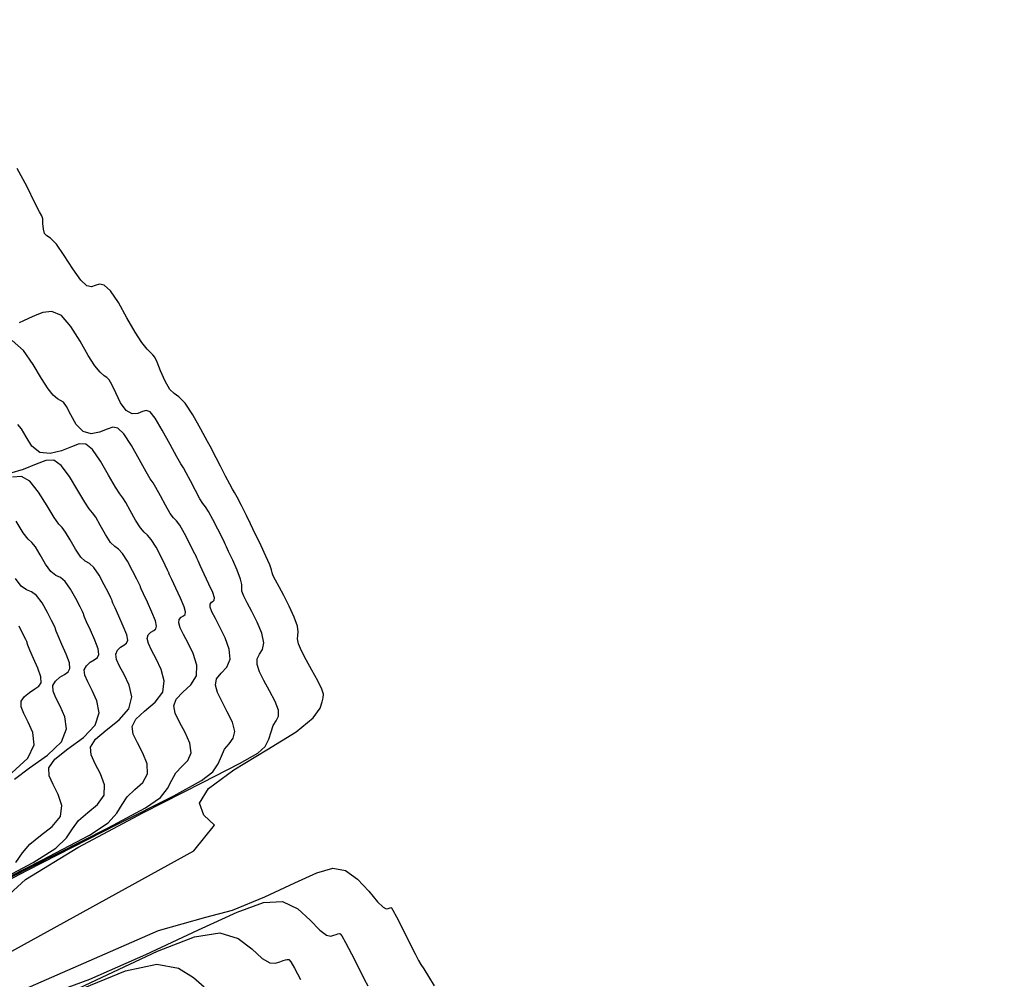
# Model space of a CAD drawing. Extents: x 3249832 to 3255657, y 13789405 to 13793316.
# Tile 572 of 656: x 3254799 to 3254815, y 13790628 to 13790644. Entities that reach past the tile are written whole.
import ezdxf

# ---------------------------------------------------------------- set-up
doc = ezdxf.new("R2010")
doc.units = 0
doc.header["$LTSCALE"] = 100
doc.header["$MEASUREMENT"] = 0
doc.linetypes.add('DASHED', pattern=[0.75, 0.5, -0.25])
for name, color, linetype in [('GRATIO_CON', 10, 'CONTINUOUS'), ('GRATIO_ICON', 7, 'CONTINUOUS'), ('PLAN', 7, 'CONTINUOUS'), ('TARGETS_EAST', 7, 'CONTINUOUS')]:
    doc.layers.add(name, color=color, linetype=linetype)

# ---------------------------------------------------------------- blocks, each defined once
blk = doc.blocks.new('Gratio_032316_contours')
at = {"layer": 'GRATIO_CON', "color": 1, "linetype": 'Continuous', "flags": 128}
for points in [[(3254798.194, 13790628.068), (3254801.793, 13790630.049), (3254802.135, 13790630.474), (3254801.956, 13790630.646), (3254801.886, 13790630.843), (3254802.035, 13790631.091), (3254802.458, 13790631.402), (3254803.013, 13790631.735), (3254803.505, 13790632.039), (3254803.789, 13790632.272), (3254803.903, 13790632.436), (3254803.936, 13790632.542), (3254803.956, 13790632.608), (3254803.962, 13790632.666), (3254803.935, 13790632.753), (3254803.863, 13790632.894), (3254803.765, 13790633.069), (3254803.668, 13790633.244), (3254803.592, 13790633.392), (3254803.544, 13790633.509), (3254803.525, 13790633.593), (3254803.53, 13790633.652), (3254803.539, 13790633.712), (3254803.526, 13790633.806), (3254803.47, 13790633.956), (3254803.387, 13790634.138), (3254803.297, 13790634.317), (3254803.218, 13790634.464), (3254803.158, 13790634.575), (3254803.12, 13790634.65), (3254803.104, 13790634.698), (3254803.091, 13790634.747), (3254803.06, 13790634.834), (3254802.996, 13790634.979), (3254802.917, 13790635.148), (3254802.849, 13790635.29), (3254802.808, 13790635.374), (3254802.78, 13790635.433), (3254802.74, 13790635.516), (3254802.67, 13790635.657), (3254802.588, 13790635.822), (3254802.516, 13790635.962), (3254802.47, 13790636.043), (3254802.437, 13790636.099), (3254802.391, 13790636.179), (3254802.32, 13790636.318), (3254802.237, 13790636.482), (3254802.167, 13790636.622), (3254802.123, 13790636.705), (3254802.084, 13790636.776), (3254802.019, 13790636.895), (3254801.909, 13790637.101), (3254801.774, 13790637.341), (3254801.644, 13790637.539), (3254801.543, 13790637.642), (3254801.464, 13790637.696), (3254801.39, 13790637.768), (3254801.312, 13790637.906), (3254801.236, 13790638.076), (3254801.176, 13790638.222), (3254801.137, 13790638.304), (3254801.108, 13790638.344), (3254801.07, 13790638.378), (3254801.009, 13790638.441), (3254800.922, 13790638.552), (3254800.809, 13790638.727), (3254800.673, 13790638.967), (3254800.53, 13790639.22), (3254800.399, 13790639.418), (3254800.294, 13790639.513), (3254800.212, 13790639.528), (3254800.143, 13790639.504), (3254800.077, 13790639.482), (3254800.001, 13790639.499), (3254799.901, 13790639.593), (3254799.77, 13790639.782), (3254799.625, 13790640.009), (3254799.494, 13790640.198), (3254799.396, 13790640.295), (3254799.331, 13790640.335), (3254799.293, 13790640.373), (3254799.275, 13790640.448), (3254799.268, 13790640.542), (3254799.263, 13790640.623), (3254799.249, 13790640.673), (3254799.21, 13790640.74), (3254799.132, 13790640.889), (3254799.004, 13790641.156), (3254798.837, 13790641.463)], [(3254798.573, 13790629.199), (3254798.976, 13790629.569), (3254799.851, 13790630.101), (3254800.949, 13790630.689), (3254801.936, 13790631.191), (3254802.554, 13790631.506), (3254802.859, 13790631.679), (3254802.985, 13790631.793), (3254803.047, 13790631.913), (3254803.085, 13790632.037), (3254803.121, 13790632.145), (3254803.168, 13790632.224), (3254803.205, 13790632.298), (3254803.206, 13790632.398), (3254803.15, 13790632.546), (3254803.058, 13790632.722), (3254802.962, 13790632.896), (3254802.889, 13790633.044), (3254802.848, 13790633.164), (3254802.849, 13790633.258), (3254802.89, 13790633.335), (3254802.94, 13790633.417), (3254802.962, 13790633.529), (3254802.927, 13790633.689), (3254802.851, 13790633.874), (3254802.763, 13790634.053), (3254802.685, 13790634.199), (3254802.627, 13790634.31), (3254802.596, 13790634.389), (3254802.592, 13790634.444), (3254802.593, 13790634.502), (3254802.574, 13790634.595), (3254802.517, 13790634.743), (3254802.441, 13790634.912), (3254802.373, 13790635.055), (3254802.336, 13790635.135), (3254802.322, 13790635.165), (3254802.321, 13790635.171), (3254802.318, 13790635.177), (3254802.303, 13790635.207), (3254802.264, 13790635.287), (3254802.194, 13790635.427), (3254802.111, 13790635.59), (3254802.036, 13790635.727), (3254801.985, 13790635.805), (3254801.944, 13790635.858), (3254801.893, 13790635.936), (3254801.818, 13790636.073), (3254801.734, 13790636.235), (3254801.663, 13790636.373), (3254801.616, 13790636.455), (3254801.573, 13790636.523), (3254801.506, 13790636.64), (3254801.395, 13790636.845), (3254801.263, 13790637.085), (3254801.143, 13790637.286), (3254801.059, 13790637.391), (3254800.996, 13790637.416), (3254800.933, 13790637.396), (3254800.853, 13790637.366), (3254800.759, 13790637.36), (3254800.661, 13790637.413), (3254800.567, 13790637.543), (3254800.485, 13790637.709), (3254800.42, 13790637.851), (3254800.374, 13790637.929), (3254800.335, 13790637.964), (3254800.29, 13790637.994), (3254800.225, 13790638.055), (3254800.137, 13790638.164), (3254800.025, 13790638.337), (3254799.889, 13790638.575), (3254799.735, 13790638.82), (3254799.575, 13790639.002), (3254799.416, 13790639.071), (3254799.266, 13790639.054), (3254799.135, 13790639.001), (3254799.027, 13790638.952), (3254798.94, 13790638.914), (3254798.869, 13790638.883)], [(3254797.322, 13790628.843), (3254799.01, 13790629.726), (3254800.515, 13790630.491), (3254801.457, 13790630.969), (3254801.921, 13790631.222), (3254802.11, 13790631.367), (3254802.2, 13790631.501), (3254802.254, 13790631.632), (3254802.306, 13790631.747), (3254802.38, 13790631.84), (3254802.449, 13790631.93), (3254802.477, 13790632.043), (3254802.436, 13790632.198), (3254802.351, 13790632.375), (3254802.257, 13790632.549), (3254802.185, 13790632.696), (3254802.152, 13790632.818), (3254802.173, 13790632.923), (3254802.249, 13790633.018), (3254802.341, 13790633.122), (3254802.398, 13790633.253), (3254802.383, 13790633.423), (3254802.315, 13790633.61), (3254802.228, 13790633.789), (3254802.151, 13790633.934), (3254802.094, 13790634.045), (3254802.065, 13790634.124), (3254802.065, 13790634.176), (3254802.086, 13790634.207), (3254802.113, 13790634.226), (3254802.134, 13790634.243), (3254802.135, 13790634.282), (3254802.107, 13790634.367), (3254802.044, 13790634.511), (3254801.965, 13790634.678), (3254801.898, 13790634.819), (3254801.861, 13790634.899), (3254801.848, 13790634.93), (3254801.847, 13790634.937), (3254801.844, 13790634.944), (3254801.828, 13790634.976), (3254801.788, 13790635.056), (3254801.719, 13790635.195), (3254801.635, 13790635.358), (3254801.557, 13790635.493), (3254801.5, 13790635.568), (3254801.452, 13790635.618), (3254801.395, 13790635.693), (3254801.317, 13790635.828), (3254801.232, 13790635.988), (3254801.158, 13790636.125), (3254801.109, 13790636.205), (3254801.063, 13790636.271), (3254800.993, 13790636.386), (3254800.88, 13790636.589), (3254800.746, 13790636.826), (3254800.619, 13790637.023), (3254800.521, 13790637.121), (3254800.436, 13790637.136), (3254800.34, 13790637.102), (3254800.215, 13790637.053), (3254800.075, 13790637.026), (3254799.939, 13790637.062), (3254799.825, 13790637.181), (3254799.735, 13790637.341), (3254799.664, 13790637.48), (3254799.61, 13790637.553), (3254799.563, 13790637.584), (3254799.51, 13790637.611), (3254799.441, 13790637.669), (3254799.352, 13790637.776), (3254799.241, 13790637.948), (3254799.104, 13790638.182), (3254798.941, 13790638.42), (3254798.75, 13790638.586)], [(3254797.07, 13790628.764), (3254799.094, 13790629.79), (3254800.359, 13790630.431), (3254800.982, 13790630.764), (3254801.235, 13790630.941), (3254801.353, 13790631.089), (3254801.422, 13790631.227), (3254801.491, 13790631.35), (3254801.592, 13790631.456), (3254801.693, 13790631.561), (3254801.748, 13790631.688), (3254801.723, 13790631.849), (3254801.645, 13790632.029), (3254801.552, 13790632.201), (3254801.481, 13790632.348), (3254801.456, 13790632.473), (3254801.497, 13790632.587), (3254801.608, 13790632.702), (3254801.742, 13790632.827), (3254801.834, 13790632.977), (3254801.839, 13790633.156), (3254801.779, 13790633.347), (3254801.694, 13790633.524), (3254801.617, 13790633.669), (3254801.563, 13790633.78), (3254801.538, 13790633.862), (3254801.548, 13790633.918), (3254801.579, 13790633.956), (3254801.617, 13790633.981), (3254801.645, 13790634.003), (3254801.652, 13790634.045), (3254801.627, 13790634.132), (3254801.567, 13790634.276), (3254801.49, 13790634.443), (3254801.423, 13790634.584), (3254801.387, 13790634.664), (3254801.374, 13790634.695), (3254801.373, 13790634.703), (3254801.37, 13790634.711), (3254801.353, 13790634.744), (3254801.313, 13790634.824), (3254801.244, 13790634.964), (3254801.159, 13790635.125), (3254801.078, 13790635.258), (3254801.015, 13790635.33), (3254800.96, 13790635.377), (3254800.897, 13790635.45), (3254800.816, 13790635.582), (3254800.729, 13790635.741), (3254800.654, 13790635.876), (3254800.601, 13790635.954), (3254800.552, 13790636.019), (3254800.479, 13790636.132), (3254800.366, 13790636.332), (3254800.229, 13790636.567), (3254800.096, 13790636.759), (3254799.984, 13790636.851), (3254799.876, 13790636.857), (3254799.746, 13790636.808), (3254799.577, 13790636.739), (3254799.39, 13790636.692), (3254799.218, 13790636.71), (3254799.083, 13790636.82), (3254798.984, 13790636.974), (3254798.908, 13790637.109), (3254798.847, 13790637.178)], [(3254798.165, 13790629.357), (3254799.105, 13790629.85), (3254799.485, 13790630.09), (3254799.659, 13790630.265), (3254799.759, 13790630.417), (3254799.861, 13790630.555), (3254800.016, 13790630.687), (3254800.181, 13790630.825), (3254800.29, 13790630.978), (3254800.297, 13790631.153), (3254800.231, 13790631.335), (3254800.141, 13790631.505), (3254800.074, 13790631.651), (3254800.064, 13790631.782), (3254800.144, 13790631.917), (3254800.327, 13790632.068), (3254800.543, 13790632.238), (3254800.706, 13790632.424), (3254800.752, 13790632.623), (3254800.707, 13790632.819), (3254800.625, 13790632.996), (3254800.55, 13790633.139), (3254800.499, 13790633.251), (3254800.485, 13790633.337), (3254800.512, 13790633.403), (3254800.565, 13790633.453), (3254800.623, 13790633.49), (3254800.667, 13790633.523), (3254800.686, 13790633.571), (3254800.669, 13790633.661), (3254800.612, 13790633.807), (3254800.538, 13790633.973), (3254800.473, 13790634.113), (3254800.438, 13790634.193), (3254800.426, 13790634.226), (3254800.425, 13790634.235), (3254800.421, 13790634.246), (3254800.404, 13790634.28), (3254800.363, 13790634.362), (3254800.293, 13790634.5), (3254800.206, 13790634.659), (3254800.119, 13790634.788), (3254800.044, 13790634.855), (3254799.975, 13790634.896), (3254799.901, 13790634.963), (3254799.813, 13790635.092), (3254799.724, 13790635.248), (3254799.646, 13790635.379), (3254799.587, 13790635.454), (3254799.531, 13790635.514), (3254799.453, 13790635.623), (3254799.336, 13790635.82), (3254799.194, 13790636.049), (3254799.048, 13790636.233), (3254798.909, 13790636.311), (3254798.756, 13790636.297)], [(3254798.812, 13790629.853), (3254798.928, 13790630.012), (3254799.046, 13790630.157), (3254799.227, 13790630.303), (3254799.424, 13790630.457), (3254799.561, 13790630.623), (3254799.584, 13790630.805), (3254799.524, 13790630.988), (3254799.436, 13790631.158), (3254799.37, 13790631.303), (3254799.368, 13790631.437), (3254799.468, 13790631.581), (3254799.686, 13790631.751), (3254799.944, 13790631.943), (3254800.143, 13790632.148), (3254800.208, 13790632.356), (3254800.171, 13790632.555), (3254800.091, 13790632.731), (3254800.016, 13790632.874), (3254799.968, 13790632.986), (3254799.958, 13790633.075), (3254799.994, 13790633.145), (3254800.057, 13790633.202), (3254800.126, 13790633.245), (3254800.178, 13790633.282), (3254800.202, 13790633.334), (3254800.189, 13790633.426), (3254800.135, 13790633.572), (3254800.062, 13790633.738), (3254799.997, 13790633.877), (3254799.963, 13790633.958), (3254799.952, 13790633.991), (3254799.951, 13790634.001), (3254799.947, 13790634.013), (3254799.929, 13790634.049), (3254799.888, 13790634.13), (3254799.818, 13790634.269), (3254799.73, 13790634.426), (3254799.64, 13790634.554), (3254799.559, 13790634.618), (3254799.483, 13790634.656), (3254799.402, 13790634.72), (3254799.312, 13790634.846), (3254799.221, 13790635.001), (3254799.141, 13790635.131), (3254799.08, 13790635.203), (3254799.02, 13790635.262), (3254798.939, 13790635.369), (3254798.821, 13790635.563)], [(3254798.792, 13790631.246), (3254799.045, 13790631.434), (3254799.345, 13790631.648), (3254799.579, 13790631.871), (3254799.664, 13790632.089), (3254799.635, 13790632.291), (3254799.556, 13790632.467), (3254799.483, 13790632.609), (3254799.436, 13790632.721), (3254799.432, 13790632.812), (3254799.476, 13790632.888), (3254799.55, 13790632.95), (3254799.629, 13790633), (3254799.689, 13790633.042), (3254799.719, 13790633.097), (3254799.71, 13790633.191), (3254799.658, 13790633.337), (3254799.586, 13790633.502), (3254799.522, 13790633.642), (3254799.489, 13790633.722), (3254799.478, 13790633.756), (3254799.477, 13790633.768), (3254799.473, 13790633.78), (3254799.454, 13790633.817), (3254799.413, 13790633.899), (3254799.343, 13790634.037), (3254799.254, 13790634.194), (3254799.161, 13790634.319), (3254799.074, 13790634.38), (3254798.991, 13790634.415), (3254798.904, 13790634.477), (3254798.811, 13790634.601)], [(3254798.746, 13790631.353), (3254799.015, 13790631.595), (3254799.12, 13790631.823), (3254799.099, 13790632.027), (3254799.022, 13790632.202), (3254798.949, 13790632.344), (3254798.905, 13790632.457), (3254798.905, 13790632.55), (3254798.958, 13790632.63), (3254799.043, 13790632.699), (3254799.132, 13790632.755), (3254799.2, 13790632.802), (3254799.236, 13790632.86), (3254799.231, 13790632.956), (3254799.181, 13790633.103), (3254799.11, 13790633.267), (3254799.047, 13790633.406), (3254799.014, 13790633.487), (3254799.004, 13790633.521), (3254799.003, 13790633.534), (3254798.998, 13790633.548), (3254798.98, 13790633.585), (3254798.938, 13790633.668), (3254798.867, 13790633.806)]]:
    blk.add_lwpolyline(points, dxfattribs=at)
at = {"layer": 'GRATIO_CON', "color": 5, "linetype": 'Continuous', "flags": 128}
for points in [[(3254797.361, 13790627.037), (3254801.199, 13790628.712), (3254801.994, 13790628.935), (3254802.44, 13790629.057), (3254802.977, 13790629.279), (3254803.479, 13790629.512), (3254803.85, 13790629.681), (3254804.115, 13790629.755), (3254804.328, 13790629.719), (3254804.531, 13790629.571), (3254804.717, 13790629.371), (3254804.864, 13790629.196), (3254804.958, 13790629.104), (3254805.011, 13790629.077), (3254805.04, 13790629.082), (3254805.06, 13790629.09), (3254805.075, 13790629.095), (3254805.086, 13790629.098), (3254805.097, 13790629.093), (3254805.122, 13790629.054), (3254805.18, 13790628.945), (3254805.28, 13790628.75), (3254805.395, 13790628.52), (3254805.494, 13790628.325), (3254805.552, 13790628.213), (3254805.589, 13790628.147), (3254805.637, 13790628.072), (3254805.717, 13790627.946), (3254805.814, 13790627.786)], [(3254799.282, 13790627.618), (3254800.054, 13790627.899), (3254800.99, 13790628.312), (3254801.869, 13790628.724), (3254802.516, 13790629.023), (3254802.959, 13790629.183), (3254803.277, 13790629.197), (3254803.532, 13790629.076), (3254803.739, 13790628.89), (3254803.898, 13790628.722), (3254804.009, 13790628.639), (3254804.084, 13790628.622), (3254804.135, 13790628.636), (3254804.172, 13790628.65), (3254804.2, 13790628.659), (3254804.22, 13790628.664), (3254804.238, 13790628.661), (3254804.268, 13790628.623), (3254804.329, 13790628.515), (3254804.429, 13790628.322), (3254804.544, 13790628.095), (3254804.642, 13790627.902), (3254804.701, 13790627.79)], [(3254799.004, 13790627.345), (3254800.259, 13790627.936), (3254801.182, 13790628.366), (3254801.804, 13790628.61), (3254802.226, 13790628.675), (3254802.534, 13790628.581), (3254802.762, 13790628.408), (3254802.932, 13790628.248), (3254803.06, 13790628.173), (3254803.157, 13790628.167), (3254803.23, 13790628.19), (3254803.285, 13790628.21), (3254803.325, 13790628.223), (3254803.355, 13790628.231), (3254803.379, 13790628.23), (3254803.414, 13790628.192), (3254803.477, 13790628.085), (3254803.578, 13790627.894)], [(3254799.848, 13790627.709), (3254800.649, 13790628.038), (3254801.174, 13790628.153), (3254801.535, 13790628.087), (3254801.785, 13790627.926), (3254801.966, 13790627.774)]]:
    blk.add_lwpolyline(points, dxfattribs=at)
at = {"layer": 'GRATIO_ICON', "color": 7, "linetype": 'Continuous', "flags": 128}
blk.add_lwpolyline([(3254797.673, 13790629.089), (3254799.262, 13790629.894), (3254800.044, 13790630.307), (3254800.36, 13790630.516), (3254800.506, 13790630.677), (3254800.591, 13790630.822), (3254800.676, 13790630.952), (3254800.804, 13790631.072), (3254800.937, 13790631.193), (3254801.019, 13790631.333), (3254801.01, 13790631.501), (3254800.938, 13790631.682), (3254800.847, 13790631.853), (3254800.778, 13790631.999), (3254800.76, 13790632.128), (3254800.82, 13790632.252), (3254800.967, 13790632.385), (3254801.142, 13790632.532), (3254801.27, 13790632.7), (3254801.295, 13790632.889), (3254801.243, 13790633.083), (3254801.16, 13790633.26), (3254801.084, 13790633.404), (3254801.031, 13790633.515), (3254801.011, 13790633.599), (3254801.03, 13790633.661), (3254801.072, 13790633.704), (3254801.12, 13790633.735), (3254801.156, 13790633.763), (3254801.169, 13790633.808), (3254801.148, 13790633.897), (3254801.089, 13790634.041), (3254801.014, 13790634.208), (3254800.948, 13790634.348), (3254800.912, 13790634.428), (3254800.9, 13790634.461), (3254800.899, 13790634.469), (3254800.895, 13790634.479), (3254800.879, 13790634.512), (3254800.838, 13790634.593), (3254800.768, 13790634.732), (3254800.682, 13790634.892), (3254800.598, 13790635.023), (3254800.53, 13790635.093), (3254800.468, 13790635.137), (3254800.399, 13790635.206), (3254800.315, 13790635.337), (3254800.226, 13790635.495), (3254800.15, 13790635.628), (3254800.094, 13790635.704), (3254800.042, 13790635.767), (3254799.966, 13790635.878), (3254799.851, 13790636.076), (3254799.711, 13790636.308), (3254799.572, 13790636.496), (3254799.447, 13790636.581), (3254799.316, 13790636.577), (3254799.153, 13790636.514), (3254798.939, 13790636.426), (3254798.706, 13790636.358)], dxfattribs=at)

msp = doc.modelspace()

# ---------------------------------------------------------------- linework, layer by layer
at = {"layer": 'PLAN', "color": 8, "linetype": 'DASHED'}
msp.add_line((3253548.18, 13793183.02), (3255387.76, 13789448.89), dxfattribs=at)

# ---------------------------------------------------------------- block references
at = {"layer": 'TARGETS_EAST'}
msp.add_blockref('Gratio_032316_contours', (0, 0), dxfattribs=at)

doc.saveas('drawing.dxf')
